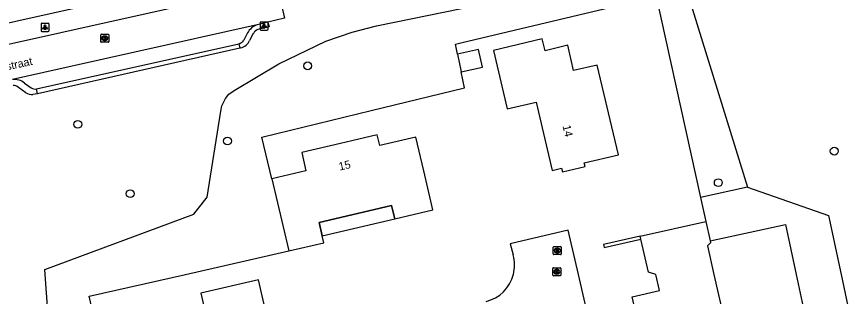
# Model space of a CAD drawing. Extents: x 162026 to 163499, y 387297 to 388169.
# Drawn here: x 162958.1 to 163061.3, y 387497.2 to 387532.2 of the extents above; entities that cross this region are included whole.
import ezdxf

# ---------------------------------------------------------------- set-up
doc = ezdxf.new("R2010")
doc.units = 0
for name, color, linetype in [('IMGEO_Boom', 7, 'Continuous'), ('IMGEO_Groenvoorziening', 7, 'Continuous'), ('IMGEO_Kolk', 7, 'Continuous'), ('IMGEO_Lichtpunt', 7, 'Continuous'), ('IMGEO_Muur', 7, 'Continuous'), ('IMGEO_Openbare_ruimte_label', 7, 'Continuous'), ('IMGEO_Pand', 7, 'Continuous'), ('IMGEO_Pand_nummerreeks', 7, 'Continuous'), ('IMGEO_Pand_overbouw', 7, 'Continuous'), ('IMGEO_Rijbaan_lokaal_open', 7, 'Continuous'), ('IMGEO_Rioolput', 7, 'Continuous'), ('IMGEO_Voetpad_open', 7, 'Continuous')]:
    doc.layers.add(name, color=color, linetype=linetype)

msp = doc.modelspace()

# ---------------------------------------------------------------- linework, layer by layer
at = {"layer": 'IMGEO_Boom'}
for centre in [(162994.49, 387526.04), (162965.77, 387518.74), (162984.47, 387516.65), (163060.29, 387515.39), (163045.8, 387511.45), (162972.32, 387510.07)]:
    msp.add_circle(centre, 0.489, dxfattribs=at)
at = {"layer": 'IMGEO_Groenvoorziening'}
for points in [[(163040.05, 387541.33), (163049.44, 387510.87)], [(162963.12, 387480.53), (162961.68, 387500), (162961.64, 387500.59), (162980.28, 387507.52), (162981.93, 387509.63), (162983.64, 387520.38), (162983.77, 387521.05), (162984.22, 387521.97), (162984.66, 387522.49), (162985.3, 387522.96), (162990.9, 387526.28), (162996.77, 387529.1), (163000.05, 387530.23), (163003.1, 387531.04), (163017.99, 387534.07)], [(163013.22, 387527.5), (163012.96, 387528.76), (163013.82, 387528.96), (163038.05, 387534.74), (163043.57, 387509.58)], [(162990.01, 387511.92), (162988.77, 387517.15), (163002.41, 387520.46), (163014.11, 387523.29), (163013.69, 387525.3)], [(163049.44, 387510.87), (163043.57, 387509.58)], [(163049.44, 387510.87), (163059.58, 387507.36), (163061.14, 387500), (163064.11, 387485.96), (163064.25, 387484.88), (163063.81, 387483.21), (163063.12, 387482.28), (163059.87, 387479.34)], [(163043.57, 387509.58), (163044.23, 387506.6)], [(163044.78, 387504.19), (163054.18, 387506.23), (163055.52, 387500), (163059.17, 387483.07)], [(162971.03, 387481.08), (162967.21, 387497.29), (162979.21, 387500), (162992.14, 387502.92)]]:
    msp.add_lwpolyline(points, dxfattribs=at)
at = {"layer": 'IMGEO_Kolk'}
for p, q in [((162968.64, 387529.05), (162968.64, 387529.9)), ((162968.72, 387529.98), (162969.57, 387529.98)), ((162969.64, 387529.9), (162969.64, 387529.05)), ((162969.57, 387528.98), (162968.72, 387528.98)), ((162969.13, 387529.76), (162969.16, 387529.76)), ((162969.15, 387529.2), (162969.13, 387529.2)), ((163025.12, 387499.9), (163025.12, 387500.75)), ((163025.19, 387500.82), (163026.05, 387500.82)), ((163025.61, 387500.6), (163025.63, 387500.6)), ((163025.63, 387500.04), (163025.61, 387500.04)), ((163026.12, 387500.75), (163026.12, 387499.9)), ((163026.05, 387499.82), (163025.19, 387499.82))]:
    msp.add_line(p, q, dxfattribs=at)
for points in [[(162968.64, 387529.05), (162968.64, 387529.9)], [(162968.72, 387529.98), (162969.57, 387529.98)], [(162969.64, 387529.9), (162969.64, 387529.05)], [(162969.57, 387528.98), (162968.72, 387528.98)], [(162968.96, 387529.68), (162969.09, 387529.68), (162969.09, 387529.53), (162969.22, 387529.68), (162969.38, 387529.68), (162969.24, 387529.53), (162969.39, 387529.28), (162969.24, 387529.28), (162969.15, 387529.44), (162969.09, 387529.38), (162969.09, 387529.28), (162968.96, 387529.28), (162968.96, 387529.68)], [(163025.12, 387499.9), (163025.12, 387500.75)], [(163025.19, 387500.82), (163026.05, 387500.82)], [(163025.44, 387500.52), (163025.56, 387500.52), (163025.56, 387500.37), (163025.69, 387500.52), (163025.86, 387500.52), (163025.71, 387500.37), (163025.86, 387500.12), (163025.71, 387500.12), (163025.63, 387500.29), (163025.56, 387500.22), (163025.56, 387500.12), (163025.44, 387500.12), (163025.44, 387500.52)], [(163026.12, 387500.75), (163026.12, 387499.9)], [(163026.05, 387499.82), (163025.19, 387499.82)]]:
    msp.add_lwpolyline(points, dxfattribs=at)
for centre, start, end in [((162968.72, 387529.9), 91.552, 178.448), ((162968.72, 387529.9), 91.552, 178.448), ((162969.57, 387529.9), 1.552, 88.448), ((162969.57, 387529.9), 1.552, 88.448), ((162968.72, 387529.05), 181.552, 268.448), ((162968.72, 387529.05), 181.552, 268.448), ((162969.57, 387529.05), 271.552, 358.448), ((162969.57, 387529.05), 271.552, 358.448), ((163025.2, 387500.75), 91.552, 178.448), ((163025.2, 387500.75), 91.552, 178.448), ((163026.04, 387500.75), 1.552, 88.448), ((163026.04, 387500.75), 1.552, 88.448), ((163025.2, 387499.9), 181.552, 268.448), ((163025.2, 387499.9), 181.552, 268.448), ((163026.04, 387499.9), 271.552, 358.448), ((163026.04, 387499.9), 271.552, 358.448)]:
    msp.add_arc(centre, 0.0765, start, end, dxfattribs=at)
for centre, major_axis, ratio, start_param, end_param in [((162969.13, 387529.48), (-0.387, 0.002), 0.722429, 4.712389, 7.853982), ((162969.15, 387529.48), (-0.39, 0.002), 0.717154, 1.570796, 4.712389), ((163025.61, 387500.32), (-0.387, 0.002), 0.722429, 4.712389, 7.853982), ((163025.63, 387500.32), (-0.39, 0.002), 0.717154, 1.570796, 4.712389)]:
    msp.add_ellipse(centre, major_axis=major_axis, ratio=ratio, start_param=start_param, end_param=end_param, dxfattribs=at)
at = {"layer": 'IMGEO_Lichtpunt'}
for p, q in [((162961.18, 387531.25), (162961.18, 387530.44)), ((162961.18, 387531.25), (162961.18, 387530.44)), ((162962.08, 387531.34), (162961.27, 387531.34)), ((162962.08, 387531.34), (162961.27, 387531.34)), ((162962.18, 387530.44), (162962.18, 387531.25)), ((162962.18, 387530.44), (162962.18, 387531.25)), ((162988.55, 387531.41), (162988.55, 387530.6)), ((162988.55, 387531.41), (162988.55, 387530.6)), ((162989.45, 387531.5), (162988.64, 387531.5)), ((162989.45, 387531.5), (162988.64, 387531.5)), ((162989.55, 387530.6), (162989.55, 387531.41)), ((162989.55, 387530.6), (162989.55, 387531.41)), ((162961.27, 387530.34), (162962.08, 387530.34)), ((162961.27, 387530.34), (162962.08, 387530.34)), ((162988.64, 387530.51), (162989.45, 387530.51)), ((162988.64, 387530.51), (162989.45, 387530.51))]:
    msp.add_line(p, q, dxfattribs=at)
for points in [[(162988.92, 387531.07), (162988.96, 387531.04), (162988.78, 387530.78), (162988.74, 387530.81), (162988.92, 387531.07)], [(162989.03, 387531.02), (162989.07, 387531.02), (162989.07, 387530.7), (162989.03, 387530.7), (162989.03, 387531.02)], [(162989.14, 387531.04), (162989.17, 387531.07), (162989.36, 387530.81), (162989.32, 387530.78), (162989.14, 387531.04)], [(162961.55, 387530.91), (162961.59, 387530.88), (162961.4, 387530.62), (162961.37, 387530.65), (162961.55, 387530.91)], [(162961.65, 387530.86), (162961.7, 387530.86), (162961.7, 387530.54), (162961.65, 387530.54), (162961.65, 387530.86)], [(162961.76, 387530.88), (162961.8, 387530.91), (162961.99, 387530.65), (162961.95, 387530.62), (162961.76, 387530.88)]]:
    msp.add_lwpolyline(points, dxfattribs=at)
for centre in [(162961.68, 387531.04), (162989.05, 387531.21)]:
    msp.add_circle(centre, 0.0994, dxfattribs=at)
for centre, start, end in [((162961.27, 387531.25), 90, 180), ((162961.27, 387531.25), 90, 180), ((162962.08, 387531.25), 0, 90), ((162962.08, 387531.25), 0, 90), ((162988.64, 387531.41), 90, 180), ((162988.64, 387531.41), 90, 180), ((162989.45, 387531.41), 0, 90), ((162989.45, 387531.41), 0, 90), ((162961.27, 387530.44), 180, 270), ((162961.27, 387530.44), 180, 270), ((162962.08, 387530.44), 270, 0), ((162962.08, 387530.44), 270, 360), ((162988.64, 387530.6), 180, 270), ((162988.64, 387530.6), 180, 270), ((162989.45, 387530.6), 270, 0), ((162989.45, 387530.6), 270, 360)]:
    msp.add_arc(centre, 0.0946, start, end, dxfattribs=at)
at = {"layer": 'IMGEO_Muur'}
msp.add_lwpolyline([(163036.06, 387504.75), (163031.45, 387503.71), (163031.53, 387503.35), (163036.14, 387504.4)], dxfattribs=at)
at = {"layer": 'IMGEO_Pand'}
for points in [[(163029.15, 387513.45), (163029.06, 387513.93), (163033.32, 387514.92), (163030.68, 387526.11), (163027.73, 387525.44), (163026.99, 387528.6), (163024.15, 387527.93), (163023.81, 387529.39), (163017.72, 387527.94), (163019.43, 387520.65), (163023.05, 387521.5), (163025.05, 387512.97), (163026.21, 387513.25), (163026.35, 387512.79), (163029.15, 387513.45)], [(163013.69, 387525.3), (163016.33, 387525.86), (163015.86, 387528.06), (163013.22, 387527.5)], [(163013.22, 387527.5), (163013.69, 387525.3)], [(162992.14, 387502.92), (162996.51, 387503.95), (162996.31, 387504.79), (162995.92, 387506.46), (163000, 387507.42), (163004.98, 387508.6), (163005.38, 387506.94), (163010.14, 387508.06), (163008.99, 387512.93), (163007.99, 387517.15), (163003.5, 387516.09), (163003.18, 387517.43), (163000, 387516.68), (162998.61, 387516.35), (162993.75, 387515.2), (162994.28, 387512.93), (162990.01, 387511.92)], [(162990.01, 387511.92), (162992.14, 387502.92)], [(163036.06, 387504.75), (163044.23, 387506.6)], [(163044.23, 387506.6), (163044.78, 387504.19)], [(163044.78, 387504.19), (163044.84, 387503.93), (163044.45, 387503.57), (163045.26, 387500), (163047.69, 387489.3), (163042.66, 387488.16), (163043.13, 387486.12), (163039.89, 387485.38), (163035, 387488.46), (163036.48, 387490.82), (163035.04, 387497.21), (163038.46, 387497.98), (163038, 387500), (163037.07, 387500.29), (163036.14, 387504.4)], [(163036.14, 387504.4), (163036.06, 387504.75)], [(162990.81, 387485.26), (162989.61, 387490.46), (162990.37, 387490.63), (162988.37, 387499.31), (162981.14, 387497.65), (162982.63, 387491.15), (162973.45, 387489.03), (162975.15, 387481.65), (162990.81, 387485.26)]]:
    msp.add_lwpolyline(points, dxfattribs=at)
at = {"layer": 'IMGEO_Pand_overbouw'}
msp.add_lwpolyline([(163005.38, 387506.94), (163004.98, 387508.6), (163000, 387507.42), (162995.92, 387506.46), (162996.31, 387504.79)], close=True, dxfattribs=at)
at = {"layer": 'IMGEO_Rijbaan_lokaal_open'}
for points in [[(162949.93, 387527.16), (162990.62, 387536.25)], [(162990.62, 387536.25), (162990.88, 387535.12), (162991.61, 387531.99), (162989.53, 387531.48)], [(162988.17, 387531.15), (162957.61, 387524.32)], [(162989.53, 387531.48), (162988.17, 387531.15)], [(163033.56, 387477.36), (163028.32, 387500), (163027.04, 387505.52), (163019.79, 387503.83), (163020.19, 387502.43)]]:
    msp.add_lwpolyline(points, dxfattribs=at)
for centre, start, end in [((163015.63, 387501.17), 345.6126, 15.3789), ((163015.64, 387501.18), 284.0443, 345.5867)]:
    msp.add_arc(centre, 4.72, start, end, dxfattribs=at)
at = {"layer": 'IMGEO_Rioolput'}
for p, q in [((163025.18, 387502.55), (163025.18, 387503.4)), ((163025.25, 387503.47), (163026.11, 387503.47)), ((163025.67, 387503.25), (163025.69, 387503.25)), ((163026.18, 387503.4), (163026.18, 387502.55)), ((163026.11, 387502.47), (163025.25, 387502.47)), ((163025.69, 387502.69), (163025.66, 387502.69))]:
    msp.add_line(p, q, dxfattribs=at)
for points in [[(163025.18, 387502.55), (163025.18, 387503.4)], [(163025.25, 387503.47), (163026.11, 387503.47)], [(163025.77, 387503.17), (163025.51, 387503.17), (163025.51, 387502.77)], [(163025.69, 387503.09), (163025.64, 387503.09), (163025.64, 387503.01)], [(163026.18, 387503.4), (163026.18, 387502.55)], [(163026.11, 387502.47), (163025.25, 387502.47)], [(163025.51, 387502.77), (163025.64, 387502.77), (163025.64, 387502.94), (163025.65, 387502.94)], [(163025.64, 387503.01), (163025.69, 387503.01)], [(163025.7, 387502.91), (163025.77, 387502.77), (163025.91, 387502.77), (163025.84, 387502.9)]]:
    msp.add_lwpolyline(points, dxfattribs=at)
for centre, radius, start, end in [((163025.25, 387503.4), 0.0765, 91.552, 178.448), ((163025.25, 387503.4), 0.0765, 91.552, 178.448), ((163025.7, 387503), 0.0964, 77.0061, 93.1865), ((163025.71, 387503.05), 0.0378, 276.6634, 79.6772), ((163025.77, 387503.06), 0.109, 350.3612, 89.416), ((163026.1, 387503.4), 0.0765, 1.552, 88.448), ((163026.1, 387503.4), 0.0765, 1.552, 88.448), ((163025.25, 387502.55), 0.0765, 181.552, 268.448), ((163025.25, 387502.55), 0.0765, 181.552, 268.448), ((163025.65, 387502.88), 0.0533, 26.0293, 88.6989), ((163025.68, 387503.2), 0.19, 274.7715, 282.9687), ((163025.76, 387503.06), 0.112, 277.5842, 350.9817), ((163025.75, 387502.85), 0.108, 29.5134, 73.7905), ((163026.1, 387502.55), 0.0765, 271.552, 358.448), ((163026.1, 387502.55), 0.0765, 271.552, 358.448)]:
    msp.add_arc(centre, radius, start, end, dxfattribs=at)
for centre, major_axis, ratio, start_param, end_param in [((163025.67, 387502.97), (-0.387, 0.002), 0.722429, 4.712389, 7.853982), ((163025.69, 387502.97), (-0.39, 0.002), 0.717154, 1.570796, 4.712389)]:
    msp.add_ellipse(centre, major_axis=major_axis, ratio=ratio, start_param=start_param, end_param=end_param, dxfattribs=at)
at = {"layer": 'IMGEO_Voetpad_open'}
for points in [[(162976.65, 387568.04), (162975.14, 387567.7), (162976.64, 387561.17), (162980.33, 387558.59), (162981.56, 387553.24), (162984.62, 387540.02), (162983.27, 387537.23), (162949.57, 387529.71)], [(162989.53, 387531.48), (162989.67, 387530.92), (162988.28, 387530.59)], [(162986.98, 387530.14), (162986.53, 387529.26)], [(162987.7, 387530.09), (162987.24, 387529.2)], [(162960.61, 387523.15), (162985.88, 387528.8)], [(162986.02, 387528.25), (162960.72, 387522.56)], [(162986.01, 387528.83), (162985.88, 387528.8)], [(162985.88, 387528.8), (162986.02, 387528.25)], [(162986.12, 387528.27), (162986.02, 387528.25)], [(162959.13, 387523.89), (162959.95, 387523.3)], [(162959.26, 387522.68), (162958.35, 387523.35)], [(162960.72, 387522.56), (162960.61, 387523.15)], [(162960.72, 387522.56), (162960.17, 387522.44)]]:
    msp.add_lwpolyline(points, dxfattribs=at)
for centre, radius, start, end in [((162988.74, 387529.27), 1.96, 106.732, 153.4165), ((162988.74, 387529.48), 1.2, 112.7405, 149.4609), ((162985.69, 387529.75), 0.969, 288.9805, 329.5382), ((162985.78, 387529.82), 1.59, 282.582, 336.8771), ((162957.87, 387522.34), 2, 50.9232, 97.5243), ((162957.81, 387522.86), 0.727, 42.0033, 99.7326), ((162960.07, 387523.9), 1.46, 236.2786, 273.8508), ((162960.45, 387523.94), 0.803, 232.1696, 281.7391)]:
    msp.add_arc(centre, radius, start, end, dxfattribs=at)

# ---------------------------------------------------------------- texts
at = {"layer": 'IMGEO_Openbare_ruimte_label'}
msp.add_text('Meloenstraat', height=1, rotation=12.591, dxfattribs=at).set_placement((162952.63, 387524.49))
at = {"layer": 'IMGEO_Pand_nummerreeks'}
for s, rotation, p in [('14', 283.2042, (163026.34, 387518.53)), ('15', 13.3109, (162998.5, 387512.95))]:
    msp.add_text(s, height=1, rotation=rotation, dxfattribs=at).set_placement(p)

doc.saveas('drawing.dxf')
